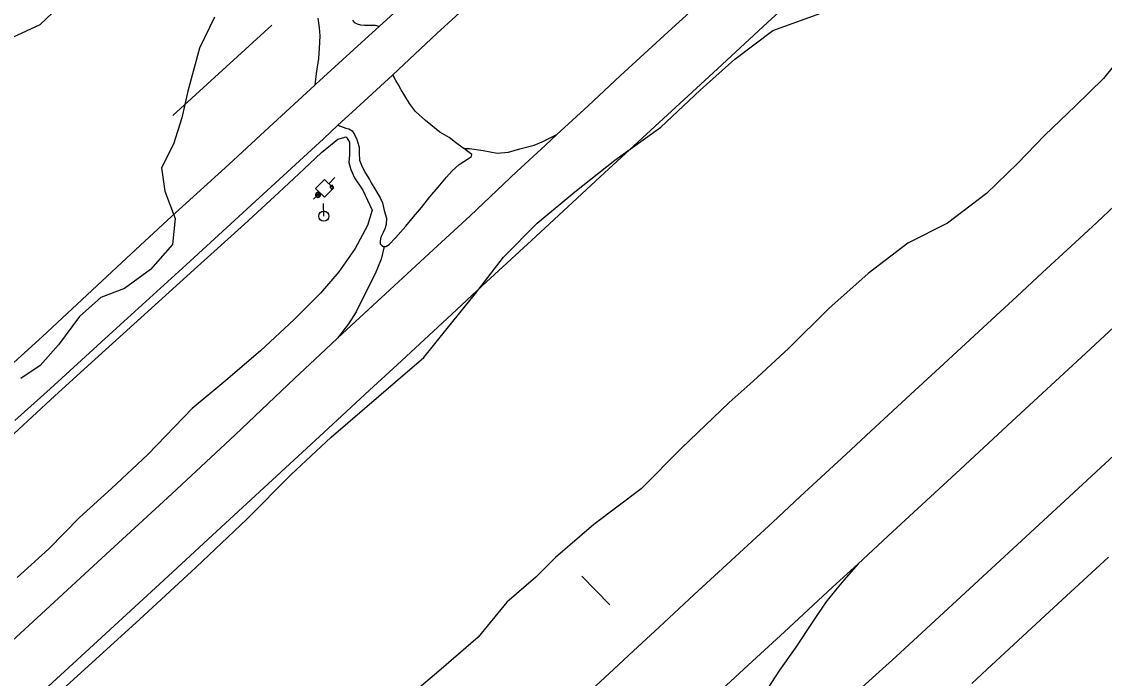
# Model space of a CAD drawing. Extents: x 2161152 to 2175754, y 602179 to 617749.
# Drawn here: x 2163869.2 to 2164300.5, y 606317 to 606578.7 of the extents above; entities that cross this region are included whole.
import ezdxf

# ---------------------------------------------------------------- set-up
doc = ezdxf.new("R2010")
doc.units = 0
for name, color, linetype in [('RD_EX_BldgApp_Post', 7, 'Continuous'), ('RD_EX_BldgApp_Sign', 7, 'Continuous'), ('RD_EX_Driveway_Conc', 7, 'Continuous'), ('RD_EX_Driveway_Dirt', 7, 'Continuous'), ('RD_EX_Fence_Other', 7, 'Continuous'), ('RD_EX_Parking_Conc', 7, 'Continuous'), ('RD_EX_Road', 7, 'Continuous'), ('RD_EX_UT', 7, 'Continuous'), ('RD_EX_VEG', 7, 'Continuous')]:
    doc.layers.add(name, color=color, linetype=linetype)

msp = doc.modelspace()

# ---------------------------------------------------------------- linework, layer by layer
at = {"layer": 'RD_EX_BldgApp_Post'}
for p, q in [((2163987.85, 606509.14), (2163986.72, 606510.27)), ((2163986.72, 606509.14), (2163987.85, 606510.27))]:
    msp.add_line(p, q, dxfattribs=at)
for points in [[(2163988.29, 606509.7), (2163988.28, 606509.86), (2163988.24, 606510.02), (2163988.17, 606510.18), (2163988.06, 606510.34), (2163987.92, 606510.48), (2163987.76, 606510.59), (2163987.58, 606510.66), (2163987.39, 606510.7), (2163987.2, 606510.7), (2163987.03, 606510.67), (2163986.88, 606510.62), (2163986.74, 606510.54), (2163986.62, 606510.45), (2163986.5, 606510.32), (2163986.4, 606510.17), (2163986.33, 606509.99), (2163986.29, 606509.8), (2163986.29, 606509.6), (2163986.33, 606509.41), (2163986.4, 606509.24), (2163986.5, 606509.08), (2163986.62, 606508.96), (2163986.74, 606508.86), (2163986.88, 606508.79), (2163987.03, 606508.73), (2163987.2, 606508.7), (2163987.39, 606508.71), (2163987.58, 606508.74), (2163987.76, 606508.82), (2163987.92, 606508.93), (2163988.06, 606509.07), (2163988.17, 606509.22), (2163988.24, 606509.39), (2163988.28, 606509.55), (2163988.29, 606509.7)], [(2163988.09, 606509.7), (2163988.08, 606509.83), (2163988.05, 606509.96), (2163987.99, 606510.09), (2163987.91, 606510.21), (2163987.8, 606510.32), (2163987.66, 606510.41), (2163987.52, 606510.47), (2163987.37, 606510.5), (2163987.22, 606510.5), (2163987.08, 606510.48), (2163986.96, 606510.43), (2163986.85, 606510.38), (2163986.75, 606510.3), (2163986.66, 606510.2), (2163986.58, 606510.08), (2163986.52, 606509.94), (2163986.49, 606509.78), (2163986.49, 606509.62), (2163986.52, 606509.47), (2163986.58, 606509.33), (2163986.66, 606509.21), (2163986.75, 606509.11), (2163986.85, 606509.03), (2163986.96, 606508.97), (2163987.08, 606508.93), (2163987.22, 606508.9), (2163987.37, 606508.9), (2163987.52, 606508.93), (2163987.66, 606509), (2163987.8, 606509.08), (2163987.91, 606509.19), (2163987.99, 606509.32), (2163988.05, 606509.45), (2163988.08, 606509.58), (2163988.09, 606509.7)]]:
    msp.add_lwpolyline(points, dxfattribs=at)
at = {"layer": 'RD_EX_BldgApp_Sign'}
msp.add_line((2164092.31, 606357.8), (2164103.54, 606346.28), dxfattribs=at)
at = {"layer": 'RD_EX_Driveway_Conc'}
for points in [[(2163987.22, 606580.11), (2163987.78, 606576.2), (2163988, 606573.12), (2163987.74, 606568.04), (2163987.46, 606564.01), (2163986.57, 606558.08), (2163986.06, 606553.45)], [(2164011.6, 606576.83), (2164010.14, 606577.25), (2164008.07, 606577.2), (2164005.79, 606577.22), (2164004.36, 606577.29), (2164003.01, 606577.65), (2164001.89, 606578.31), (2164001.13, 606579.25)], [(2163995.21, 606537.42), (2163998.38, 606536.25), (2163999.57, 606535.97), (2164000.94, 606535.18), (2164001.83, 606533.73), (2164002.69, 606531.8), (2164003.73, 606528.7), (2164003.6, 606526.23), (2164003.82, 606523.49), (2164004.84, 606520.81), (2164006.22, 606518.35), (2164007.75, 606515.85), (2164008.49, 606514.45), (2164009.84, 606512.11), (2164012.06, 606508.45), (2164012.93, 606506.46), (2164013.65, 606503.43), (2164014.51, 606500.44), (2164014.45, 606497.88), (2164013.91, 606496.16), (2164013.26, 606494.69), (2164012.29, 606492.86), (2164011.98, 606491.42), (2164012.07, 606490.23), (2164012.65, 606489.57), (2164013.31, 606489.18), (2164013.64, 606489.16), (2164014.3, 606489.12), (2164015.65, 606489.96), (2164018.16, 606492.58), (2164022.3, 606497.19), (2164025.35, 606500.92), (2164028.45, 606504.72), (2164031.87, 606508.9), (2164035.09, 606512.81), (2164038.42, 606516.72), (2164040.66, 606519.27), (2164043.51, 606521.76), (2164045.32, 606522.99), (2164047.25, 606524.18), (2164048.43, 606525.04), (2164048.53, 606525.74), (2164047.52, 606526.63), (2164045.39, 606528.13), (2164045.06, 606528.35), (2164042.01, 606530.57), (2164039.48, 606532.49), (2164035.74, 606534.71), (2164030.14, 606539.27), (2164026.14, 606542.95), (2164023.66, 606546.15), (2164021.9, 606549.1), (2164020.33, 606551.6), (2164019.39, 606553.5), (2164018.32, 606555.27), (2164017.1, 606557.55)]]:
    msp.add_lwpolyline(points, dxfattribs=at)
at = {"layer": 'RD_EX_Driveway_Dirt'}
for points in [[(2164045.39, 606528.13), (2164047.6, 606528.16), (2164053.02, 606527.35), (2164058.63, 606526.37), (2164063.13, 606526.72), (2164067.66, 606528), (2164073.42, 606529.53), (2164076.6, 606530.82), (2164082.46, 606533.74)], [(2164013.64, 606489.16), (2164012.48, 606484.08), (2164010.02, 606478.17), (2164005.63, 606469.63), (2164002.53, 606463.13), (2163999.37, 606458.26), (2163995.09, 606452.59)], [(2164202.37, 606362.73), (2164196.69, 606356.11), (2164193.38, 606352.22), (2164189.5, 606347.36), (2164184.64, 606340.06), (2164177.31, 606329.09), (2164171.11, 606320.25), (2164162.95, 606307.87)]]:
    msp.add_lwpolyline(points, dxfattribs=at)
at = {"layer": 'RD_EX_Fence_Other'}
msp.add_line((2163929.4, 606541.31), (2163968.9, 606577.27), dxfattribs=at)
msp.add_lwpolyline([(2164977.7, 607026.84), (2164949.63, 607001.36), (2164897.31, 606953.85), (2164838.25, 606899.08), (2164785.95, 606850.82), (2164731.31, 606800.34), (2164684.39, 606757.02), (2164652.11, 606727.22), (2164598.08, 606676.94), (2164540.49, 606624.01), (2164479.37, 606567.35), (2164412.98, 606506.71), (2164361.25, 606458.53), (2164288.29, 606391.06), (2164217.43, 606325.65), (2164179.96, 606291.94)], dxfattribs=at)
at = {"layer": 'RD_EX_Parking_Conc'}
for points in [[(2163850.15, 606428.61), (2163877.48, 606453.23), (2163911.05, 606484.46), (2163929.06, 606501.2), (2163951.73, 606521.78), (2163966.13, 606535.03), (2163986.06, 606553.45), (2163986.39, 606553.75), (2164004.58, 606570.4), (2164011.6, 606576.83), (2164030.75, 606594.37), (2164052.36, 606614.15), (2164089.84, 606648.39), (2164128.92, 606684.2), (2164155.23, 606708.3), (2164175.2, 606726.67), (2164203.56, 606752.73), (2164224.08, 606771.47), (2164258.34, 606802.58), (2164300.77, 606841.49)], [(2164057.32, 606594.89), (2164034.57, 606573.98), (2164017.1, 606557.55), (2164016.9, 606557.36), (2164000.89, 606542.67), (2163995.21, 606537.42), (2163989.45, 606532.08), (2163963.78, 606508.49), (2163934.76, 606481.76), (2163905.57, 606455.23), (2163880.54, 606432.42), (2163866.45, 606419.75)]]:
    msp.add_lwpolyline(points, dxfattribs=at)
at = {"layer": 'RD_EX_Road'}
for points in [[(2163879.81, 606313.76), (2163902.72, 606334.98), (2163925.87, 606356.23), (2163946.91, 606375.69), (2163991.31, 606416.6), (2164007.81, 606431.94), (2164018.8, 606442.01), (2164040.5, 606462.02), (2164052.71, 606473.4), (2164074.01, 606493.06), (2164099.7, 606516.88), (2164123.16, 606538.58), (2164144.62, 606558.32), (2164166.33, 606578.38), (2164189.88, 606599.97), (2164210.91, 606619.64), (2164222.3, 606630.28), (2164240.03, 606646.66), (2164270.31, 606675.19), (2164290.32, 606693.89), (2164308.76, 606710.94)], [(2164142.87, 606589.4), (2164125.19, 606573.2), (2164107.67, 606557.14), (2164094.87, 606545.24), (2164082.46, 606533.74), (2164077.72, 606529.35), (2164066.49, 606518.97), (2164047.9, 606501.35), (2164034.83, 606489.45), (2164012.43, 606468.73), (2164000.5, 606457.63), (2163995.09, 606452.59), (2163990.25, 606448.07), (2163977.93, 606436.49), (2163954.26, 606414.09), (2163929.02, 606390.61), (2163901.1, 606364.89), (2163875.41, 606341.16), (2163843.65, 606312.1)], [(2164311.59, 606511.96), (2164297.43, 606498.66), (2164287.22, 606489.25), (2164275.9, 606478.77), (2164265.61, 606469.21), (2164255.62, 606460.03), (2164236.58, 606442.37), (2164223.24, 606430.1), (2164207.49, 606415.56), (2164197.64, 606406.36), (2164179.3, 606389.5), (2164168.48, 606379.33), (2164146.85, 606359.31), (2164137.16, 606350.49), (2164123.11, 606337.45), (2164112.91, 606327.98), (2164105.1, 606320.74), (2164094.37, 606310.8)], [(2164137.67, 606302.84), (2164160.37, 606323.9), (2164173.04, 606335.6), (2164192.22, 606353.33), (2164202.37, 606362.73), (2164216.16, 606375.49), (2164241.27, 606398.7), (2164265.54, 606421.13), (2164291.22, 606444.87), (2164315.6, 606467.53)], [(2164302.16, 606365.37), (2164278.6, 606343.62), (2164253.65, 606320.53), (2164247.72, 606315.04)]]:
    msp.add_lwpolyline(points, dxfattribs=at)
at = {"layer": 'RD_EX_UT'}
for p, q in [((2163989.83, 606515.85), (2163986.31, 606512.3)), ((2163993.38, 606512.33), (2163989.83, 606515.85)), ((2163993.97, 606516.57), (2163991.53, 606514.11)), ((2163988.09, 606510.64), (2163985.52, 606508.05)), ((2163986.31, 606512.3), (2163989.86, 606508.78)), ((2163989.86, 606508.78), (2163993.38, 606512.33)), ((2163989.61, 606501.22), (2163989.41, 606506.22))]:
    msp.add_line(p, q, dxfattribs=at)
msp.add_lwpolyline([(2163992, 606512.97), (2163992.64, 606511.96), (2163993.6, 606512.57), (2163992.96, 606513.58), (2163992, 606512.97)], dxfattribs=at)
msp.add_circle((2163989.61, 606501.22), 2, dxfattribs=at)
at = {"layer": 'RD_EX_VEG'}
for points in [[(2163865.69, 606572.48), (2163876.66, 606577.56), (2163888.5, 606589.04)], [(2163946.05, 606580.48), (2163940, 606568.16), (2163935.39, 606551.07), (2163933.01, 606540.37), (2163929.71, 606529.84), (2163924.91, 606520.45), (2163926.21, 606511.19), (2163930.44, 606500.34), (2163929.28, 606489.88), (2163920.49, 606479.96), (2163910.19, 606472.36), (2163900.71, 606468.82), (2163892.26, 606461.17), (2163883.93, 606449.96), (2163876.59, 606441.77), (2163868.86, 606436.52)], [(2163881.27, 606308.75), (2163916.13, 606340.52), (2163938.7, 606361.33), (2163958.97, 606380.42), (2163976.61, 606398.3), (2163992.49, 606413.18), (2164018.09, 606435.25), (2164029.36, 606444.94), (2164038.69, 606456.49), (2164050.05, 606470.44), (2164061.12, 606484.87), (2164074.53, 606498.47), (2164089.63, 606510.88), (2164105.47, 606523.46), (2164123.86, 606536.67), (2164139.48, 606551.43), (2164153.29, 606563.77), (2164168.47, 606575.13), (2164187.58, 606582.14)], [(2164314.62, 606574.03), (2164300.21, 606556.13), (2164288.9, 606544.99), (2164276.84, 606533.45), (2164265.88, 606522.18), (2164253.57, 606510.26), (2164238.07, 606498.38), (2164222.18, 606490.48), (2164206.44, 606478.38), (2164190.78, 606464.41), (2164174.78, 606448.55), (2164160.59, 606435.42), (2164150.98, 606426.97), (2164132.02, 606408.82), (2164115.97, 606392.54), (2164097.11, 606378.29), (2164081.89, 606365.22), (2164073.97, 606357.39), (2164062.43, 606347.42), (2164051.01, 606333.51), (2164035.42, 606319.96), (2164021.62, 606308.16)], [(2163858.83, 606407.83), (2163882.38, 606429.64), (2163898.38, 606444.15), (2163939.24, 606481.22), (2163957.95, 606498.03), (2163971.67, 606510.66), (2163981.67, 606519.9), (2163988.66, 606526.6), (2163995.17, 606531.88), (2163998.42, 606532.88), (2163999.84, 606530.7), (2163999.8, 606525.66), (2163999.53, 606522.65), (2164000.39, 606519.79), (2164001.85, 606516.52), (2164005.14, 606511.59), (2164008.79, 606503.62), (2164006.96, 606497.53), (2164002.11, 606488.26), (2163995.55, 606479.05), (2163988.28, 606470.53), (2163977.71, 606459.99), (2163964.38, 606447.59), (2163950.58, 606435.7), (2163937.15, 606424.62), (2163919.53, 606406.28)], [(2163919.53, 606406.28), (2163905, 606392.68), (2163892.26, 606381.19), (2163880.06, 606368.7), (2163867.47, 606357.27)]]:
    msp.add_lwpolyline(points, dxfattribs=at)

doc.saveas('drawing.dxf')
